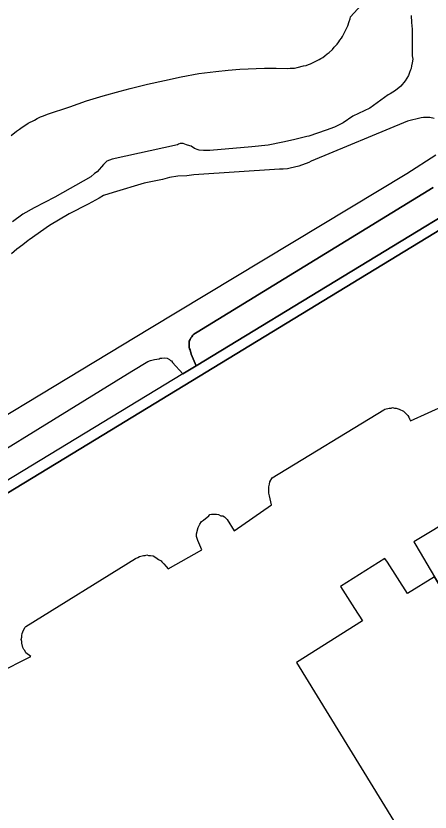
# Model space of a CAD drawing. Extents: x 529240 to 530363, y 179600 to 180767.
# Drawn here: x 529670.1 to 529708.8, y 180192.1 to 180266.5 of the extents above; entities that cross this region are included whole.
import ezdxf

# ---------------------------------------------------------------- set-up
doc = ezdxf.new("R2010")
doc.units = 0
for name, color, linetype in [('Building', 7, 'Continuous'), ('General surface', 7, 'Continuous'), ('Natural environment', 7, 'Continuous'), ('Path', 7, 'Continuous'), ('Road Or Track', 7, 'Continuous'), ('Roadside', 7, 'Continuous'), ('Unclassified', 7, 'Continuous')]:
    doc.layers.add(name, color=color, linetype=linetype)

msp = doc.modelspace()

# ---------------------------------------------------------------- linework, layer by layer
at = {"layer": 'Building'}
for points in [[(529716, 180202.735), (529716, 180218.096), (529715, 180217.5), (529713.2, 180216.45), (529712.45, 180217.75), (529711.25, 180219.75), (529707.25, 180217.35), (529707.45, 180217.05), (529709.2, 180214.1)], [(529716, 180193.578), (529716, 180202.735), (529709.2, 180214.1), (529706.65, 180212.55), (529704.8, 180215.45), (529704.55, 180215.8), (529700.4, 180213.2), (529701.7, 180211.15), (529702.45, 180210), (529696.3, 180206.1), (529707.3, 180188.2)]]:
    msp.add_lwpolyline(points, close=True, dxfattribs=at)
at = {"layer": 'General surface'}
msp.add_lwpolyline([(529669.6, 180255.3), (529670.1, 180255.7), (529670.4, 180255.9), (529670.65, 180256.1), (529670.9, 180256.25), (529671.2, 180256.45), (529671.8, 180256.75), (529672.05, 180256.9), (529672.35, 180257.05), (529672.65, 180257.15), (529673, 180257.3), (529675.1, 180258), (529676.65, 180258.55), (529678.2, 180259), (529679.8, 180259.45), (529680.75, 180259.7), (529682.35, 180260.1), (529683.95, 180260.45), (529685.5, 180260.8), (529687.15, 180261.1), (529688.75, 180261.3), (529689.9, 180261.4), (529691, 180261.5), (529693.3, 180261.6), (529694.4, 180261.6), (529695.45, 180261.55), (529695.7, 180261.6), (529696.1, 180261.6), (529696.35, 180261.65), (529696.95, 180261.8), (529697.2, 180261.85), (529697.4, 180261.95), (529697.6, 180262), (529698.4, 180262.4), (529698.55, 180262.5), (529698.75, 180262.6), (529698.95, 180262.75), (529699.15, 180262.95), (529699.35, 180263.05), (529699.65, 180263.35), (529699.8, 180263.55), (529700.1, 180263.85), (529700.25, 180264.05), (529700.35, 180264.2), (529700.5, 180264.4), (529700.6, 180264.55), (529701.1, 180265.55), (529701.2, 180265.95), (529701.3, 180266.2), (529701.35, 180266.4), (529702.95, 180268.2)], dxfattribs=at)
at = {"layer": 'Natural environment'}
msp.add_lwpolyline([(529709.05, 180250.45), (529687, 180236.95), (529686.7, 180236.75), (529686.6, 180236.65), (529686.5, 180236.5), (529686.4, 180236.4), (529686.35, 180236.25), (529686.25, 180236.1), (529686.25, 180235.55), (529686.3, 180235.4), (529686.35, 180235.3), (529686.45, 180234.9), (529686.9, 180233.8), (529716, 180251.478)], dxfattribs=at)
at = {"layer": 'Path'}
for points in [[(529707, 180266.5), (529707.05, 180265.85), (529707.1, 180265.25), (529707.1, 180262.75), (529707.15, 180262.45), (529707.1, 180262.1), (529707.05, 180261.8), (529707, 180261.55), (529706.95, 180261.45), (529706.85, 180261.2), (529706.75, 180260.9), (529706.45, 180260.4), (529706.05, 180259.9), (529705.55, 180259.5), (529705.05, 180259.2), (529704.85, 180259.1), (529703.15, 180257.85), (529701.55, 180257.1), (529700.65, 180256.5), (529699.85, 180256.1), (529699.05, 180255.8), (529697.45, 180255.25), (529697.25, 180255.2), (529696, 180254.9), (529695, 180254.7), (529693.65, 180254.4), (529692.1, 180254.25), (529688.2, 180253.9), (529687.6, 180253.9), (529687.2, 180253.95), (529687, 180254), (529686.85, 180254.05), (529686.75, 180254.1), (529686.45, 180254.3), (529686.1, 180254.4), (529686, 180254.45), (529685.7, 180254.55), (529685.4, 180254.55), (529685.25, 180254.5), (529685.15, 180254.45), (529679.05, 180253.1), (529678.55, 180252.9), (529678.25, 180252.6), (529677.65, 180251.9), (529677.4, 180251.75), (529677.05, 180251.45), (529673.7, 180249.55), (529671.75, 180248.55), (529670.7, 180247.95), (529669.75, 180247.25)], [(529709.15, 180256.9), (529708.75, 180257), (529708.15, 180257), (529707.95, 180256.95), (529706.65, 180256.65), (529697.65, 180252.9), (529697.45, 180252.8), (529696.5, 180252.45), (529695.7, 180252.25), (529695.45, 180252.2), (529695.05, 180252.15), (529694.7, 180252.15), (529686.7, 180251.65), (529686.05, 180251.55), (529685.2, 180251.5), (529684.4, 180251.4), (529683.75, 180251.2), (529682.05, 180250.85), (529679.15, 180250), (529678.25, 180249.7), (529677.85, 180249.45), (529676.8, 180248.9), (529675.05, 180248), (529673.2, 180246.9), (529671.3, 180245.55), (529671.2, 180245.5), (529670.7, 180245.1), (529670.15, 180244.7), (529669.65, 180244.25)], [(529658.3, 180222.65), (529682.55, 180237.3), (529706.6, 180251.75), (529709.3, 180253.5)], [(529659.95, 180220.4), (529680.9, 180233.3), (529682.4, 180234.2), (529682.65, 180234.3), (529683, 180234.4), (529683.45, 180234.45), (529683.55, 180234.5), (529683.7, 180234.5), (529683.95, 180234.55), (529684.2, 180234.5), (529684.4, 180234.4), (529684.5, 180234.3), (529684.6, 180234.25), (529684.7, 180234.1), (529685.65, 180233.05), (529686.9, 180233.8), (529686.45, 180234.9), (529686.35, 180235.3), (529686.3, 180235.4), (529686.25, 180235.55), (529686.25, 180236.1), (529686.35, 180236.25), (529686.4, 180236.4), (529686.5, 180236.5), (529686.6, 180236.65), (529686.7, 180236.75), (529687, 180236.95), (529709.05, 180250.45)]]:
    msp.add_lwpolyline(points, dxfattribs=at)
at = {"layer": 'Road Or Track'}
for points in [[(529716, 180250.359), (529712.55, 180248.25), (529676.85, 180226.5), (529651.05, 180210.85), (529650.75, 180210.55), (529650.55, 180210.45), (529650.3, 180210.35), (529650.2, 180210.3), (529649.95, 180210.25), (529649.75, 180210.15), (529649.5, 180210.15)], [(529712.55, 180248.25), (529676.85, 180226.5), (529651.05, 180210.85)], [(529668.35, 180205.1), (529671.45, 180206.65), (529671, 180207), (529670.9, 180207.2), (529670.8, 180207.3), (529670.7, 180207.5), (529670.6, 180207.9), (529670.6, 180208.05), (529670.55, 180208.25), (529670.6, 180208.45), (529670.6, 180208.6), (529670.65, 180208.8), (529670.7, 180208.95), (529670.9, 180209.35), (529671, 180209.45), (529681.25, 180215.8), (529681.45, 180215.9), (529681.6, 180216), (529682, 180216.1), (529682.15, 180216.1), (529682.3, 180216.15), (529682.45, 180216.1), (529682.65, 180216.1), (529682.9, 180216.05), (529683.15, 180215.9), (529683.4, 180215.7), (529683.65, 180215.6), (529683.7, 180215.5), (529683.9, 180215.3), (529684.1, 180215.05), (529684.3, 180214.85), (529687.45, 180216.6), (529687.05, 180217.5), (529686.95, 180217.85), (529686.95, 180218.1), (529687.1, 180218.7), (529687.25, 180219), (529687.4, 180219.25), (529687.6, 180219.4), (529688.1, 180219.8), (529688.2, 180219.9), (529688.35, 180219.95), (529688.8, 180219.95), (529689, 180219.9), (529689.2, 180219.8), (529689.4, 180219.8), (529689.55, 180219.7), (529689.8, 180219.45), (529690.45, 180218.4), (529693.96, 180220.81), (529693.75, 180221.65), (529693.7, 180221.9), (529693.7, 180222.5), (529693.75, 180222.75), (529693.8, 180222.95), (529694, 180223.35), (529704.45, 180229.7), (529704.55, 180229.75), (529704.95, 180229.85), (529705.15, 180229.85), (529705.25, 180229.9), (529705.45, 180229.85), (529705.6, 180229.85), (529705.9, 180229.75), (529706.3, 180229.55), (529706.7, 180229.15), (529706.8, 180229), (529706.85, 180228.85), (529706.95, 180228.65), (529710.25, 180230.15)]]:
    msp.add_lwpolyline(points, dxfattribs=at)
at = {"layer": 'Roadside'}
msp.add_lwpolyline([(529651.05, 180210.85), (529676.85, 180226.5), (529712.55, 180248.25), (529716, 180250.359), (529716, 180251.478), (529686.9, 180233.8), (529685.65, 180233.05), (529654.9, 180214.4)], dxfattribs=at)
at = {"layer": 'Unclassified'}
for points in [[(529686.9, 180233.8), (529716, 180251.478)], [(529709.05, 180250.45), (529687, 180236.95), (529686.7, 180236.75), (529686.6, 180236.65), (529686.5, 180236.5), (529686.4, 180236.4), (529686.35, 180236.25), (529686.25, 180236.1), (529686.25, 180235.55), (529686.3, 180235.4), (529686.35, 180235.3), (529686.45, 180234.9), (529686.9, 180233.8)]]:
    msp.add_lwpolyline(points, dxfattribs=at)

doc.saveas('drawing.dxf')
